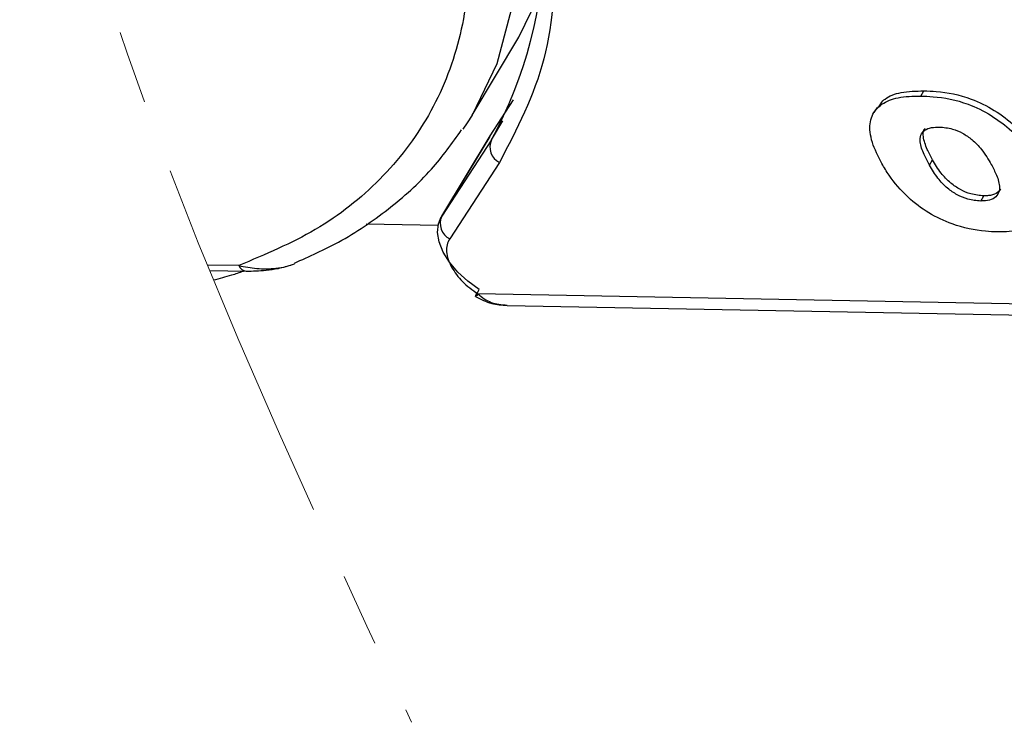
# Model space of a CAD drawing. Header units: millimetres. Extents: x 8853 to 11418, y 45 to 1005.
# Tile 258 of 278: x 11038 to 11060, y 668 to 684. Entities that reach past the tile are written whole.
import ezdxf

# ---------------------------------------------------------------- set-up
doc = ezdxf.new("R2010")
doc.units = ezdxf.units.MM
doc.linetypes.add('PHANTOM2', pattern=[31.75, 15.875, -3.175, 3.175, -3.175, 3.175, -3.175])

msp = doc.modelspace()

# ---------------------------------------------------------------- linework, layer by layer
at = {"color": 7, "linetype": 'Continuous', "lineweight": 25}
for p, q in [((11049.226, 683.133), (11049.765, 684.247)), ((11048.215, 681.454), (11049.226, 683.133)), ((11057.898, 681.865), (11057.966, 681.977)), ((11048.607, 681.006), (11049.113, 681.783)), ((11056.954, 681.62), (11056.887, 681.508)), ((11048.636, 680.921), (11048.883, 681.331)), ((11048.597, 680.991), (11047.552, 679.256)), ((11047.562, 679.272), (11048.607, 681.006)), ((11048.597, 680.991), (11048.607, 681.006)), ((11048.636, 680.921), (11047.562, 679.272)), ((11048.807, 680.431), (11047.734, 678.782)), ((11058.085, 680.374), (11058.152, 680.486)), ((11059.192, 679.599), (11059.26, 679.711)), ((11047.552, 679.256), (11047.562, 679.272)), ((11045.929, 679.108), (11047.484, 679.079)), ((11043.182, 678.205), (11042.503, 678.218)), ((11042.552, 678.099), (11043.343, 678.085)), ((11075.072, 677.094), (11048.34, 677.593)), ((11048.972, 677.346), (11075.394, 676.854))]:
    msp.add_line(p, q, dxfattribs=at)
at = {"color": 7, "linetype": 'Continuous', "lineweight": 25, "flags": 128}
for points in [[(11038.826, 700.518), (11040.788, 699.058), (11042.601, 697.487), (11044.239, 695.83), (11045.677, 694.11), (11046.893, 692.355), (11047.868, 690.591), (11048.587, 688.846), (11049.04, 687.144), (11049.219, 685.514), (11049.122, 683.979), (11048.751, 682.562), (11048.215, 681.454)], [(11048.215, 681.454), (11048.11, 681.286), (11048.02, 681.15)], [(11048.37, 677.686), (11048.125, 677.866), (11047.908, 678.066), (11047.729, 678.279), (11047.593, 678.498), (11047.507, 678.715), (11047.472, 678.921), (11047.491, 679.109), (11047.552, 679.256)], [(11048.34, 677.593), (11048.316, 677.562), (11048.3, 677.543), (11048.292, 677.536), (11048.292, 677.543), (11048.3, 677.562), (11048.316, 677.593), (11048.34, 677.635), (11048.37, 677.686)]]:
    msp.add_lwpolyline(points, dxfattribs=at)
at = {"color": 7, "linetype": 'Continuous', "lineweight": 25}
for centre, radius, start, end in [((11040.28, 685.457), 9.508, 331.5046, 26.4956), ((11048.975, 680.765), 0.374, 155.3138, 243.2733), ((11047.902, 679.116), 0.374, 155.3138, 243.2733), ((11043.367, 678.285), 0.201, 203.3104, 263.2193)]:
    msp.add_arc(centre, radius, start, end, dxfattribs=at)
at = {"color": 3, "linetype": 'PHANTOM2', "lineweight": 9, "ltscale": 0.5}
for points in [[(11044.453, 768.784), (11049.899, 742.336), (11025.835, 702.234), (11033.854, 670.152)], [(11057.508, 766.982), (11062.954, 740.533), (11038.89, 700.431), (11046.909, 668.349)]]:
    msp.add_spline(points, degree=3, dxfattribs=at)
at = {"color": 7, "linetype": 'Continuous', "lineweight": 25}
for points, knots in [([(11046.421, 690.925), (11046.76, 690.254), (11047.449, 688.887), (11048.027, 686.861), (11048.232, 684.89), (11048.001, 683.051), (11047.347, 681.412), (11046.29, 680.038), (11044.916, 678.936), (11043.753, 678.446), (11043.182, 678.205)], [0, 0, 0, 0, 0.1198431, 0.2439998, 0.3712085, 0.5, 0.6287915, 0.7560002, 0.8801569, 1, 1, 1, 1]), ([(11049.095, 688.894), (11049.2, 688.664), (11049.771, 687.42), (11050.06, 685.276), (11049.94, 682.602), (11049.182, 681.149), (11048.807, 680.431)], [0, 0, 0, 0, 0.070718, 0.38258, 0.694442, 1, 1, 1, 1]), ([(11057.059, 680.408), (11057.019, 680.484), (11056.898, 680.714), (11056.778, 681.077), (11056.819, 681.449), (11057.036, 681.707), (11057.409, 681.853), (11057.729, 681.861), (11057.898, 681.865)], [0, 0, 0, 0, 0.096763, 0.291773, 0.464613, 0.63772, 0.807851, 1, 1, 1, 1]), ([(11056.97, 681.61), (11057.016, 681.678), (11057.123, 681.838), (11057.48, 681.963), (11057.797, 681.972), (11057.966, 681.977)], [0, 0, 0, 0, 0.262587, 0.608884, 1, 1, 1, 1]), ([(11057.898, 681.865), (11057.986, 681.861), (11058.307, 681.849), (11058.832, 681.752), (11059.428, 681.457), (11059.89, 681.108), (11060.224, 680.728), (11060.375, 680.475), (11060.439, 680.368)], [0, 0, 0, 0, 0.095574, 0.349117, 0.516447, 0.683176, 0.865288, 1, 1, 1, 1]), ([(11057.966, 681.977), (11058.054, 681.973), (11058.375, 681.961), (11058.899, 681.864), (11059.495, 681.569), (11059.958, 681.22), (11060.292, 680.84), (11060.442, 680.587), (11060.506, 680.48)], [0, 0, 0, 0, 0.095574, 0.349117, 0.516447, 0.683176, 0.865288, 1, 1, 1, 1]), ([(11058.085, 680.374), (11058.045, 680.45), (11057.956, 680.62), (11057.878, 680.844), (11057.887, 681.028), (11057.976, 681.135), (11058.122, 681.191), (11058.242, 681.194), (11058.301, 681.196)], [0, 0, 0, 0, 0.195594, 0.436127, 0.579848, 0.724086, 0.864207, 1, 1, 1, 1]), ([(11058.301, 681.196), (11058.393, 681.188), (11058.555, 681.174), (11058.805, 681.068), (11059.029, 680.916), (11059.246, 680.68), (11059.356, 680.496), (11059.421, 680.387)], [0, 0, 0, 0, 0.204761, 0.357913, 0.511037, 0.711107, 1, 1, 1, 1]), ([(11044.381, 678.258), (11044.706, 678.403), (11045.439, 678.73), (11046.429, 679.411), (11047.333, 680.214), (11047.783, 680.843), (11047.991, 681.134)], [0, 0, 0, 0, 0.21541, 0.486398, 0.762981, 1, 1, 1, 1]), ([(11058.152, 680.486), (11058.112, 680.562), (11058.022, 680.733), (11057.951, 680.952), (11057.943, 681.11), (11057.984, 681.154), (11057.994, 681.164)], [0, 0, 0, 0, 0.314131, 0.700434, 0.931255, 1, 1, 1, 1]), ([(11059.559, 678.931), (11059.471, 678.935), (11059.161, 678.947), (11058.649, 679.052), (11058.062, 679.329), (11057.576, 679.696), (11057.254, 680.076), (11057.108, 680.323), (11057.059, 680.408)], [0, 0, 0, 0, 0.097263, 0.341984, 0.513045, 0.684302, 0.89238, 1, 1, 1, 1]), ([(11059.192, 679.599), (11059.1, 679.607), (11058.937, 679.621), (11058.681, 679.727), (11058.451, 679.883), (11058.243, 680.108), (11058.141, 680.279), (11058.085, 680.374)], [0, 0, 0, 0, 0.209846, 0.372333, 0.535081, 0.742489, 1, 1, 1, 1]), ([(11059.26, 679.711), (11059.168, 679.719), (11059.004, 679.733), (11058.749, 679.839), (11058.519, 679.995), (11058.311, 680.22), (11058.209, 680.391), (11058.152, 680.486)], [0, 0, 0, 0, 0.209846, 0.372333, 0.535081, 0.742489, 1, 1, 1, 1]), ([(11059.421, 680.387), (11059.46, 680.311), (11059.548, 680.141), (11059.614, 679.916), (11059.576, 679.741), (11059.467, 679.64), (11059.326, 679.601), (11059.226, 679.6), (11059.192, 679.599)], [0, 0, 0, 0, 0.203596, 0.451902, 0.607587, 0.763348, 0.919516, 1, 1, 1, 1]), ([(11060.439, 680.368), (11060.478, 680.292), (11060.598, 680.062), (11060.703, 679.7), (11060.65, 679.334), (11060.42, 679.083), (11060.043, 678.944), (11059.726, 678.935), (11059.559, 678.931)], [0, 0, 0, 0, 0.096905, 0.2924998, 0.46579, 0.6391935, 0.8106455, 1, 1, 1, 1]), ([(11059.626, 679.856), (11059.596, 679.821), (11059.536, 679.749), (11059.393, 679.713), (11059.294, 679.712), (11059.26, 679.711)], [0, 0, 0, 0, 0.385954, 0.791166, 1, 1, 1, 1]), ([(11047.734, 678.782), (11047.712, 678.74), (11047.669, 678.658), (11047.661, 678.506), (11047.69, 678.342), (11047.746, 678.226), (11047.774, 678.169)], [0, 0, 0, 0, 0.249887, 0.499995, 0.749887, 1, 1, 1, 1]), ([(11043.182, 678.205), (11043.311, 678.18), (11043.567, 678.13), (11043.92, 678.134), (11044.196, 678.177), (11044.326, 678.224), (11044.385, 678.245)], [0, 0, 0, 0, 0.335147, 0.669259, 0.848524, 1, 1, 1, 1]), ([(11043.343, 678.085), (11043.481, 678.089), (11043.691, 678.095), (11044.048, 678.14), (11044.242, 678.198), (11044.344, 678.229)], [0, 0, 0, 0, 0.470382, 0.719422, 1, 1, 1, 1]), ([(11042.635, 677.896), (11042.77, 677.928), (11042.989, 677.987), (11043.199, 678.058), (11043.282, 678.086)], [0.839216, 0.839216, 0.839216, 0.839216, 0.936164, 1, 1, 1, 1]), ([(11048.34, 677.593), (11048.432, 677.522), (11048.62, 677.379), (11048.854, 677.361), (11048.973, 677.352)], [0, 0, 0, 0, 0.493606, 1, 1, 1, 1]), ([(11048.291, 677.536), (11048.405, 677.479), (11048.619, 677.369), (11048.859, 677.354), (11048.971, 677.346)], [0, 0, 0, 0, 0.529898, 1, 1, 1, 1])]:
    msp.add_open_spline(points, degree=3, knots=knots, dxfattribs=at)
msp.add_open_spline([(11047.774, 678.169), (11047.844, 678.063), (11047.983, 677.852), (11048.221, 677.679), (11048.34, 677.593)], degree=3, dxfattribs=at)

doc.saveas('drawing.dxf')
